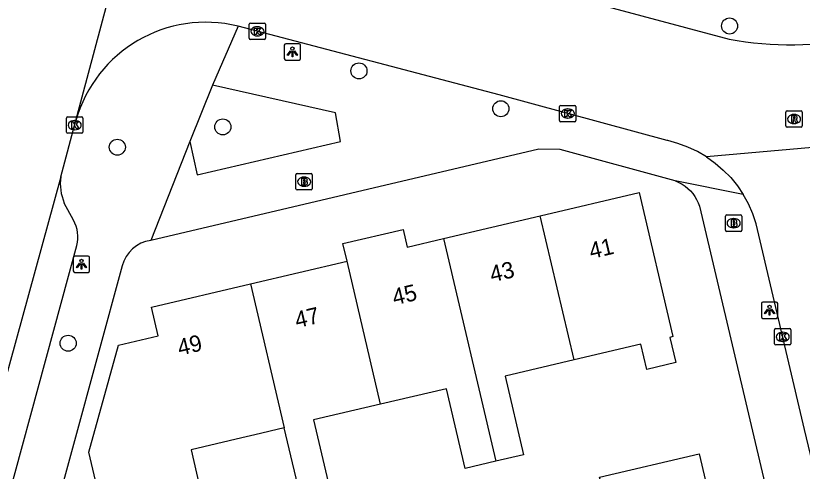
# Model space of a CAD drawing. Extents: x 158038 to 159242, y 380133 to 381214.
# Drawn here: x 158775.43 to 158823.39, y 380830.29 to 380858.09 of the extents above; entities that cross this region are included whole.
import ezdxf

# ---------------------------------------------------------------- set-up
doc = ezdxf.new("R2010")
doc.units = 0
for name, color, linetype in [('IMGEO_Boom', 7, 'Continuous'), ('IMGEO_Brandkraan', 7, 'Continuous'), ('IMGEO_Kolk', 7, 'Continuous'), ('IMGEO_Lichtpunt', 7, 'Continuous'), ('IMGEO_Pand', 7, 'Continuous'), ('IMGEO_Pand_nummerreeks', 7, 'Continuous'), ('IMGEO_Rijbaan_lokaal_gesloten', 7, 'Continuous'), ('IMGEO_Rijbaan_lokaal_open', 7, 'Continuous'), ('IMGEO_Rioolput', 7, 'Continuous'), ('IMGEO_Voetpad_open', 7, 'Continuous')]:
    doc.layers.add(name, color=color, linetype=linetype)

msp = doc.modelspace()

# ---------------------------------------------------------------- linework, layer by layer
at = {"layer": 'IMGEO_Boom'}
for centre in [(158818.963, 380857.466), (158796.363, 380854.723), (158805.014, 380852.42), (158788.061, 380851.309), (158781.629, 380850.071), (158778.63, 380838.108)]:
    msp.add_circle(centre, 0.489, dxfattribs=at)
at = {"layer": 'IMGEO_Brandkraan'}
for p, q in [((158792.517, 380847.539), (158792.517, 380848.391)), ((158792.592, 380848.465), (158793.444, 380848.465)), ((158793.005, 380848.245), (158793.03, 380848.245)), ((158793.518, 380848.391), (158793.518, 380847.539)), ((158793.028, 380847.685), (158793.003, 380847.685)), ((158793.444, 380847.465), (158792.592, 380847.465)), ((158818.709, 380845.007), (158818.709, 380845.859)), ((158818.784, 380845.933), (158819.636, 380845.933)), ((158819.197, 380845.713), (158819.222, 380845.713)), ((158819.71, 380845.859), (158819.71, 380845.007)), ((158819.636, 380844.933), (158818.784, 380844.933)), ((158819.22, 380845.153), (158819.195, 380845.153))]:
    msp.add_line(p, q, dxfattribs=at)
for points in [[(158792.517, 380847.539), (158792.517, 380848.391)], [(158792.592, 380848.465), (158793.444, 380848.465)], [(158792.865, 380848.165), (158792.865, 380847.765), (158793.078, 380847.765)], [(158793.096, 380848.165), (158792.865, 380848.165)], [(158793.044, 380848.084), (158792.99, 380848.084), (158792.99, 380848.008)], [(158793.518, 380848.391), (158793.518, 380847.539)], [(158792.99, 380848.008), (158793.043, 380848.008)], [(158793.052, 380847.932), (158792.99, 380847.932), (158792.99, 380847.851)], [(158792.99, 380847.851), (158793.052, 380847.851)], [(158793.444, 380847.465), (158792.592, 380847.465)], [(158818.709, 380845.007), (158818.709, 380845.859)], [(158818.784, 380845.933), (158819.636, 380845.933)], [(158819.71, 380845.859), (158819.71, 380845.007)], [(158819.057, 380845.633), (158819.057, 380845.233), (158819.27, 380845.233)], [(158819.288, 380845.633), (158819.057, 380845.633)], [(158819.236, 380845.552), (158819.182, 380845.552), (158819.182, 380845.476)], [(158819.182, 380845.476), (158819.235, 380845.476)], [(158819.244, 380845.4), (158819.182, 380845.4), (158819.182, 380845.319)], [(158819.182, 380845.319), (158819.244, 380845.319)], [(158819.636, 380844.933), (158818.784, 380844.933)]]:
    msp.add_lwpolyline(points, dxfattribs=at)
for centre, radius, start, end in [((158792.594, 380848.389), 0.0765, 91.552, 178.448), ((158792.594, 380848.389), 0.0765, 91.552, 178.448), ((158793.045, 380848.046), 0.0379, 267.8285, 90.9355), ((158793.1, 380848.02), 0.145, 59.4692, 91.5367), ((158793.125, 380848.067), 0.0922, 285.5137, 58.1501), ((158793.442, 380848.389), 0.0765, 1.552, 88.448), ((158793.442, 380848.389), 0.0765, 1.552, 88.448), ((158793.053, 380847.891), 0.0404, 269.8759, 90.5077), ((158793.084, 380848.016), 0.251, 268.6676, 293.5347), ((158793.13, 380847.875), 0.105, 301.3115, 78.989), ((158792.594, 380847.541), 0.0765, 181.552, 268.448), ((158792.594, 380847.541), 0.0765, 181.552, 268.448), ((158793.442, 380847.541), 0.0765, 271.552, 358.448), ((158793.442, 380847.541), 0.0765, 271.552, 358.448), ((158818.786, 380845.857), 0.0765, 91.552, 178.448), ((158818.786, 380845.857), 0.0765, 91.552, 178.448), ((158819.634, 380845.857), 0.0765, 1.552, 88.448), ((158819.634, 380845.857), 0.0765, 1.552, 88.448), ((158819.237, 380845.514), 0.0379, 267.8285, 90.9355), ((158819.245, 380845.359), 0.0404, 269.8759, 90.5077), ((158819.276, 380845.484), 0.251, 268.6676, 293.5347), ((158819.292, 380845.488), 0.145, 59.4692, 91.5367), ((158819.317, 380845.535), 0.0922, 285.5137, 58.1501), ((158819.322, 380845.343), 0.105, 301.3115, 78.989), ((158818.786, 380845.009), 0.0765, 181.552, 268.448), ((158818.786, 380845.009), 0.0765, 181.552, 268.448), ((158819.634, 380845.009), 0.0765, 271.552, 358.448), ((158819.634, 380845.009), 0.0765, 271.552, 358.448)]:
    msp.add_arc(centre, radius, start, end, dxfattribs=at)
for centre, major_axis, ratio, start_param, end_param in [((158793.004, 380847.965), (-0.387, 0.002), 0.722429, 4.712389, 7.853982), ((158793.029, 380847.965), (-0.39, 0.002), 0.717154, 1.570796, 4.712389), ((158819.196, 380845.433), (-0.387, 0.002), 0.722429, 4.712389, 7.853982), ((158819.221, 380845.433), (-0.39, 0.002), 0.717154, 1.570796, 4.712389)]:
    msp.add_ellipse(centre, major_axis=major_axis, ratio=ratio, start_param=start_param, end_param=end_param, dxfattribs=at)
at = {"layer": 'IMGEO_Kolk'}
for p, q in [((158789.746, 380857.642), (158790.598, 380857.642)), ((158789.671, 380856.716), (158789.671, 380857.568)), ((158790.159, 380857.422), (158790.184, 380857.422)), ((158790.672, 380857.568), (158790.672, 380856.716)), ((158790.182, 380856.862), (158790.157, 380856.862)), ((158790.598, 380856.642), (158789.746, 380856.642)), ((158808.593, 380851.697), (158808.593, 380852.549)), ((158808.668, 380852.623), (158809.52, 380852.623)), ((158809.081, 380852.403), (158809.106, 380852.403)), ((158809.594, 380852.549), (158809.594, 380851.697)), ((158778.604, 380851.918), (158779.456, 380851.918)), ((158778.529, 380850.992), (158778.529, 380851.844)), ((158779.017, 380851.698), (158779.042, 380851.698)), ((158779.53, 380851.844), (158779.53, 380850.992)), ((158809.52, 380851.623), (158808.668, 380851.623)), ((158809.104, 380851.843), (158809.079, 380851.843)), ((158779.456, 380850.918), (158778.604, 380850.918)), ((158779.04, 380851.138), (158779.015, 380851.138)), ((158821.701, 380838.076), (158821.701, 380838.928)), ((158821.776, 380839.002), (158822.628, 380839.002)), ((158822.702, 380838.928), (158822.702, 380838.076)), ((158822.189, 380838.782), (158822.214, 380838.782)), ((158822.628, 380838.002), (158821.776, 380838.002)), ((158822.212, 380838.222), (158822.187, 380838.222))]:
    msp.add_line(p, q, dxfattribs=at)
for points in [[(158789.746, 380857.642), (158790.598, 380857.642)], [(158789.671, 380856.716), (158789.671, 380857.568)], [(158789.992, 380857.342), (158790.115, 380857.342), (158790.115, 380857.191), (158790.245, 380857.342), (158790.409, 380857.342), (158790.263, 380857.191), (158790.416, 380856.942), (158790.264, 380856.942), (158790.179, 380857.106), (158790.115, 380857.039), (158790.115, 380856.942), (158789.992, 380856.942), (158789.992, 380857.342)], [(158790.672, 380857.568), (158790.672, 380856.716)], [(158790.598, 380856.642), (158789.746, 380856.642)], [(158808.593, 380851.697), (158808.593, 380852.549)], [(158808.668, 380852.623), (158809.52, 380852.623)], [(158809.594, 380852.549), (158809.594, 380851.697)], [(158778.604, 380851.918), (158779.456, 380851.918)], [(158808.914, 380852.323), (158809.037, 380852.323), (158809.037, 380852.172), (158809.167, 380852.323), (158809.331, 380852.323), (158809.185, 380852.172), (158809.338, 380851.923), (158809.186, 380851.923), (158809.101, 380852.087), (158809.037, 380852.02), (158809.037, 380851.923), (158808.914, 380851.923), (158808.914, 380852.323)], [(158778.529, 380850.992), (158778.529, 380851.844)], [(158778.85, 380851.618), (158778.973, 380851.618), (158778.973, 380851.467), (158779.103, 380851.618), (158779.267, 380851.618), (158779.121, 380851.467), (158779.274, 380851.218), (158779.122, 380851.218), (158779.037, 380851.382), (158778.973, 380851.315), (158778.973, 380851.218), (158778.85, 380851.218), (158778.85, 380851.618)], [(158779.53, 380851.844), (158779.53, 380850.992)], [(158809.52, 380851.623), (158808.668, 380851.623)], [(158779.456, 380850.918), (158778.604, 380850.918)], [(158821.701, 380838.076), (158821.701, 380838.928)], [(158821.776, 380839.002), (158822.628, 380839.002)], [(158822.702, 380838.928), (158822.702, 380838.076)], [(158822.022, 380838.702), (158822.145, 380838.702), (158822.145, 380838.551), (158822.275, 380838.702), (158822.439, 380838.702), (158822.293, 380838.551), (158822.446, 380838.302), (158822.294, 380838.302), (158822.209, 380838.466), (158822.145, 380838.399), (158822.145, 380838.302), (158822.022, 380838.302), (158822.022, 380838.702)], [(158822.628, 380838.002), (158821.776, 380838.002)]]:
    msp.add_lwpolyline(points, dxfattribs=at)
for centre, start, end in [((158789.748, 380857.566), 91.552, 178.448), ((158789.748, 380857.566), 91.552, 178.448), ((158790.596, 380857.566), 1.552, 88.448), ((158790.596, 380857.566), 1.552, 88.448), ((158789.748, 380856.718), 181.552, 268.448), ((158789.748, 380856.718), 181.552, 268.448), ((158790.596, 380856.718), 271.552, 358.448), ((158790.596, 380856.718), 271.552, 358.448), ((158808.67, 380852.547), 91.552, 178.448), ((158808.67, 380852.547), 91.552, 178.448), ((158809.518, 380852.547), 1.552, 88.448), ((158809.518, 380852.547), 1.552, 88.448), ((158778.606, 380851.842), 91.552, 178.448), ((158778.606, 380851.842), 91.552, 178.448), ((158779.454, 380851.842), 1.552, 88.448), ((158779.454, 380851.842), 1.552, 88.448), ((158808.67, 380851.699), 181.552, 268.448), ((158808.67, 380851.699), 181.552, 268.448), ((158809.518, 380851.699), 271.552, 358.448), ((158809.518, 380851.699), 271.552, 358.448), ((158778.606, 380850.994), 181.552, 268.448), ((158778.606, 380850.994), 181.552, 268.448), ((158779.454, 380850.994), 271.552, 358.448), ((158779.454, 380850.994), 271.552, 358.448), ((158821.778, 380838.926), 91.552, 178.448), ((158821.778, 380838.926), 91.552, 178.448), ((158822.626, 380838.926), 1.552, 88.448), ((158822.626, 380838.926), 1.552, 88.448), ((158821.778, 380838.078), 181.552, 268.448), ((158821.778, 380838.078), 181.552, 268.448), ((158822.626, 380838.078), 271.552, 358.448), ((158822.626, 380838.078), 271.552, 358.448)]:
    msp.add_arc(centre, 0.0765, start, end, dxfattribs=at)
for centre, major_axis, ratio, start_param, end_param in [((158790.158, 380857.142), (-0.387, 0.002), 0.722429, 4.712389, 7.853982), ((158790.183, 380857.142), (-0.39, 0.002), 0.717154, 1.570796, 4.712389), ((158809.08, 380852.123), (-0.387, 0.002), 0.722429, 4.712389, 7.853982), ((158809.105, 380852.123), (-0.39, 0.002), 0.717154, 1.570796, 4.712389), ((158779.016, 380851.418), (-0.387, 0.002), 0.722429, 4.712389, 7.853982), ((158779.041, 380851.418), (-0.39, 0.002), 0.717154, 1.570796, 4.712389), ((158822.188, 380838.502), (-0.387, 0.002), 0.722429, 4.712389, 7.853982), ((158822.213, 380838.502), (-0.39, 0.002), 0.717154, 1.570796, 4.712389)]:
    msp.add_ellipse(centre, major_axis=major_axis, ratio=ratio, start_param=start_param, end_param=end_param, dxfattribs=at)
at = {"layer": 'IMGEO_Lichtpunt'}
for p, q in [((158791.808, 380856.29), (158791.808, 380855.483)), ((158791.808, 380856.29), (158791.808, 380855.483)), ((158792.71, 380856.385), (158791.902, 380856.385)), ((158792.71, 380856.385), (158791.902, 380856.385)), ((158792.804, 380855.483), (158792.804, 380856.29)), ((158792.804, 380855.483), (158792.804, 380856.29)), ((158791.902, 380855.389), (158792.71, 380855.389)), ((158791.902, 380855.389), (158792.71, 380855.389)), ((158778.945, 380843.333), (158778.945, 380842.526)), ((158778.945, 380843.333), (158778.945, 380842.526)), ((158779.847, 380843.428), (158779.039, 380843.428)), ((158779.847, 380843.428), (158779.039, 380843.428)), ((158779.941, 380842.526), (158779.941, 380843.333)), ((158779.941, 380842.526), (158779.941, 380843.333)), ((158779.039, 380842.432), (158779.847, 380842.432)), ((158779.039, 380842.432), (158779.847, 380842.432)), ((158820.9, 380840.525), (158820.9, 380839.718)), ((158820.9, 380840.525), (158820.9, 380839.718)), ((158821.802, 380840.62), (158820.994, 380840.62)), ((158821.802, 380840.62), (158820.994, 380840.62)), ((158821.896, 380839.718), (158821.896, 380840.525)), ((158821.896, 380839.718), (158821.896, 380840.525)), ((158820.994, 380839.624), (158821.802, 380839.624)), ((158820.994, 380839.624), (158821.802, 380839.624))]:
    msp.add_line(p, q, dxfattribs=at)
for points in [[(158792.182, 380855.954), (158792.221, 380855.926), (158792.033, 380855.664), (158791.995, 380855.691), (158792.182, 380855.954)], [(158792.284, 380855.906), (158792.331, 380855.906), (158792.331, 380855.584), (158792.284, 380855.584), (158792.284, 380855.906)], [(158792.394, 380855.926), (158792.432, 380855.953), (158792.619, 380855.691), (158792.58, 380855.663), (158792.394, 380855.926)], [(158779.319, 380842.997), (158779.358, 380842.969), (158779.17, 380842.707), (158779.132, 380842.734), (158779.319, 380842.997)], [(158779.421, 380842.949), (158779.468, 380842.949), (158779.468, 380842.627), (158779.421, 380842.627), (158779.421, 380842.949)], [(158779.531, 380842.969), (158779.569, 380842.996), (158779.756, 380842.734), (158779.717, 380842.706), (158779.531, 380842.969)], [(158821.274, 380840.189), (158821.313, 380840.161), (158821.125, 380839.899), (158821.087, 380839.926), (158821.274, 380840.189)], [(158821.376, 380840.141), (158821.423, 380840.141), (158821.423, 380839.819), (158821.376, 380839.819), (158821.376, 380840.141)], [(158821.486, 380840.161), (158821.524, 380840.188), (158821.711, 380839.926), (158821.672, 380839.898), (158821.486, 380840.161)]]:
    msp.add_lwpolyline(points, dxfattribs=at)
for centre in [(158792.307, 380856.088), (158779.444, 380843.131), (158821.399, 380840.323)]:
    msp.add_circle(centre, 0.0994, dxfattribs=at)
for centre, start, end in [((158791.902, 380856.29), 90, 180), ((158791.902, 380856.29), 90, 180), ((158792.71, 380856.29), 0, 90), ((158792.71, 380856.29), 0, 90), ((158791.902, 380855.483), 180, 270), ((158791.902, 380855.483), 180, 270), ((158792.71, 380855.483), 270, 0), ((158792.71, 380855.483), 270, 360), ((158779.039, 380843.333), 90, 180), ((158779.039, 380843.333), 90, 180), ((158779.847, 380843.333), 0, 90), ((158779.847, 380843.333), 0, 90), ((158779.039, 380842.526), 180, 270), ((158779.039, 380842.526), 180, 270), ((158779.847, 380842.526), 270, 0), ((158779.847, 380842.526), 270, 360), ((158820.994, 380840.525), 90, 180), ((158820.994, 380840.525), 90, 180), ((158821.802, 380840.525), 0, 90), ((158821.802, 380840.525), 0, 90), ((158820.994, 380839.718), 180, 270), ((158820.994, 380839.718), 180, 270), ((158821.802, 380839.718), 270, 0), ((158821.802, 380839.718), 270, 360)]:
    msp.add_arc(centre, 0.0946, start, end, dxfattribs=at)
at = {"layer": 'IMGEO_Pand'}
for points in [[(158807.409, 380845.878), (158813.443, 380847.296), (158815.509, 380838.509), (158815.328, 380838.466), (158815.69, 380836.925), (158813.919, 380836.509), (158813.558, 380838.048), (158809.476, 380837.088)], [(158801.522, 380844.494), (158807.409, 380845.878)], [(158809.476, 380837.088), (158807.409, 380845.878)], [(158795.642, 380843.111), (158795.388, 380844.192), (158799.058, 380845.055), (158799.312, 380843.974), (158801.522, 380844.494)], [(158801.522, 380844.494), (158804.715, 380830.907)], [(158789.747, 380841.725), (158795.642, 380843.111)], [(158797.685, 380834.388), (158795.642, 380843.111)], [(158791.812, 380832.939), (158790.022, 380832.518), (158789.215, 380832.328), (158786.126, 380831.602), (158786.625, 380829.476), (158780.686, 380828.08), (158779.892, 380831.458), (158781.694, 380837.993), (158784.127, 380838.565), (158783.717, 380840.307), (158789.747, 380841.725)], [(158789.747, 380841.725), (158791.812, 380832.939)], [(158809.476, 380837.088), (158805.277, 380836.101), (158806.404, 380831.304), (158804.715, 380830.907)], [(158804.715, 380830.907), (158802.835, 380830.465), (158801.691, 380835.33), (158797.685, 380834.388)], [(158797.685, 380834.388), (158793.598, 380833.427), (158794.736, 380828.589), (158792.934, 380828.165), (158791.812, 380832.939)], [(158811.088, 380829.717), (158811.036, 380829.936), (158817.107, 380831.369), (158817.806, 380828.408)]]:
    msp.add_lwpolyline(points, dxfattribs=at)
at = {"layer": 'IMGEO_Rijbaan_lokaal_gesloten'}
for points in [[(158779.101, 380851.692), (158784.884, 380873.387)], [(158778.178, 380848.268), (158779.101, 380851.692)], [(158778.178, 380848.268), (158768.374, 380812.489), (158760.134, 380782.268)]]:
    msp.add_lwpolyline(points, dxfattribs=at)
at = {"layer": 'IMGEO_Rijbaan_lokaal_open'}
for points in [[(158790.816, 380864.274), (158805.625, 380860.247), (158818.937, 380856.668)], [(158817.562, 380849.476), (158817.005, 380849.803), (158816.42, 380850.08), (158815.812, 380850.303), (158815.188, 380850.472), (158815.154, 380850.479), (158804.909, 380853.262), (158788.99, 380857.455)], [(158833.018, 380850.845), (158817.562, 380849.476)], [(158817.562, 380849.476), (158818.089, 380849.099), (158818.579, 380848.677), (158819.03, 380848.213), (158819.438, 380847.711), (158819.799, 380847.174)], [(158828.81, 380810.472), (158824.256, 380829.801), (158823.536, 380832.853), (158820.577, 380845.401), (158820.371, 380846.014), (158820.111, 380846.607), (158819.799, 380847.174)]]:
    msp.add_lwpolyline(points, dxfattribs=at)
for centre, radius, start, end in [((158787.024, 380849.463), 8.231, 76.1795, 164.2851), ((158822.707, 380876.671), 20.356, 259.3257, 281.9378)]:
    msp.add_arc(centre, radius, start, end, dxfattribs=at)
at = {"layer": 'IMGEO_Rioolput'}
for p, q in [((158822.392, 380851.364), (158822.392, 380852.216)), ((158822.467, 380852.29), (158823.319, 380852.29)), ((158822.88, 380852.07), (158822.905, 380852.07)), ((158823.393, 380852.216), (158823.393, 380851.364)), ((158822.903, 380851.51), (158822.878, 380851.51)), ((158823.319, 380851.29), (158822.467, 380851.29))]:
    msp.add_line(p, q, dxfattribs=at)
for points in [[(158822.392, 380851.364), (158822.392, 380852.216)], [(158822.467, 380852.29), (158823.319, 380852.29)], [(158822.981, 380851.988), (158822.729, 380851.99), (158822.729, 380851.59)], [(158822.907, 380851.909), (158822.853, 380851.909), (158822.853, 380851.828)], [(158823.393, 380852.216), (158823.393, 380851.364)], [(158822.729, 380851.59), (158822.853, 380851.59), (158822.853, 380851.752), (158822.864, 380851.752)], [(158822.853, 380851.828), (158822.905, 380851.828)], [(158822.911, 380851.723), (158822.982, 380851.59), (158823.122, 380851.59), (158823.057, 380851.716)], [(158823.319, 380851.29), (158822.467, 380851.29)]]:
    msp.add_lwpolyline(points, dxfattribs=at)
for centre, radius, start, end in [((158822.469, 380852.214), 0.0765, 91.552, 178.448), ((158822.469, 380852.214), 0.0765, 91.552, 178.448), ((158822.913, 380851.813), 0.0964, 77.0061, 93.1865), ((158822.927, 380851.87), 0.0378, 276.6634, 79.6772), ((158822.98, 380851.878), 0.109, 350.3612, 89.416), ((158823.317, 380852.214), 0.0765, 1.552, 88.448), ((158823.317, 380852.214), 0.0765, 1.552, 88.448), ((158822.863, 380851.699), 0.0533, 26.0293, 88.6989), ((158822.889, 380852.017), 0.19, 274.7715, 282.9687), ((158822.978, 380851.878), 0.112, 277.5842, 350.9817), ((158822.962, 380851.663), 0.108, 29.5134, 73.7905), ((158822.469, 380851.366), 0.0765, 181.552, 268.448), ((158822.469, 380851.366), 0.0765, 181.552, 268.448), ((158823.317, 380851.366), 0.0765, 271.552, 358.448), ((158823.317, 380851.366), 0.0765, 271.552, 358.448)]:
    msp.add_arc(centre, radius, start, end, dxfattribs=at)
for centre, major_axis, ratio, start_param, end_param in [((158822.879, 380851.79), (-0.387, 0.002), 0.722429, 4.712389, 7.853982), ((158822.904, 380851.79), (-0.39, 0.002), 0.717154, 1.570796, 4.712389)]:
    msp.add_ellipse(centre, major_axis=major_axis, ratio=ratio, start_param=start_param, end_param=end_param, dxfattribs=at)
at = {"layer": 'IMGEO_Voetpad_open'}
for points in [[(158788.99, 380857.455), (158787.431, 380853.853)], [(158787.431, 380853.853), (158786.043, 380850.411)], [(158786.043, 380850.411), (158786.502, 380848.389), (158795.243, 380850.423), (158794.922, 380852.164), (158787.431, 380853.853)], [(158786.043, 380850.411), (158783.662, 380844.385)], [(158815.651, 380848.017), (158808.641, 380849.933), (158807.331, 380849.95), (158783.662, 380844.385)], [(158819.799, 380847.174), (158815.651, 380848.017)], [(158815.651, 380848.017), (158815.672, 380848.009), (158815.872, 380847.922), (158816.064, 380847.818), (158816.245, 380847.697), (158816.415, 380847.56), (158816.572, 380847.409), (158816.714, 380847.244), (158816.842, 380847.067), (158816.953, 380846.88), (158817.047, 380846.683), (158817.123, 380846.479), (158821.199, 380829.209)], [(158778.958, 380845.609), (158778.389, 380846.664)], [(158763.078, 380785.027), (158772.291, 380818.858), (158773.022, 380821.544), (158779.157, 380844.073)], [(158781.934, 380842.824), (158775.979, 380821.019)]]:
    msp.add_lwpolyline(points, dxfattribs=at)
for centre, radius, start, end in [((158781.25, 380847.856), 3.099, 172.3657, 202.6223), ((158777.159, 380844.595), 2.065, 345.3577, 29.4063), ((158783.959, 380842.32), 2.087, 98.1744, 166.0122)]:
    msp.add_arc(centre, radius, start, end, dxfattribs=at)

# ---------------------------------------------------------------- texts
at = {"layer": 'IMGEO_Pand_nummerreeks'}
for s, rotation, p in [('41', 13.2307, (158810.526, 380843.241)), ('43', 13.2307, (158804.471, 380841.817)), ('45', 13.2307, (158798.526, 380840.419)), ('47', 13.2296, (158792.581, 380839.022)), ('49', 13.2296, (158785.428, 380837.34))]:
    msp.add_text(s, height=1, rotation=rotation, dxfattribs=at).set_placement(p)

doc.saveas('drawing.dxf')
